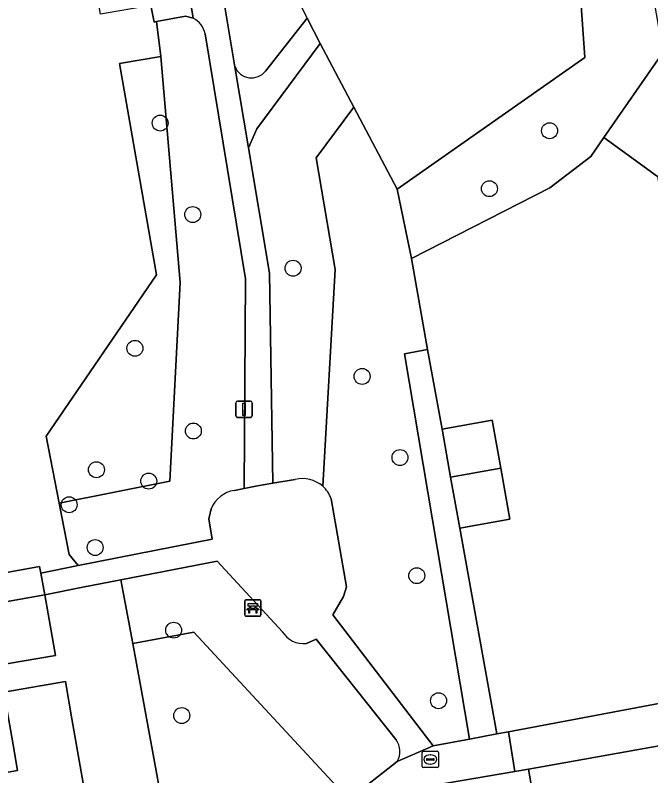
# Model space of a CAD drawing. Extents: x 157793 to 159380, y 380877 to 382313.
# Drawn here: x 158830.7 to 158869.72, y 381591.13 to 381637.82 of the extents above; entities that cross this region are included whole.
import ezdxf

# ---------------------------------------------------------------- set-up
doc = ezdxf.new("R2010")
doc.units = 0
for name, color, linetype in [('IMGEO_Bank', 7, 'Continuous'), ('IMGEO_Boom', 7, 'Continuous'), ('IMGEO_Erf', 7, 'Continuous'), ('IMGEO_Groenvoorziening', 7, 'Continuous'), ('IMGEO_Kolk', 7, 'Continuous'), ('IMGEO_Lichtmast', 7, 'Continuous'), ('IMGEO_Pand', 7, 'Continuous'), ('IMGEO_Voetpad_halfverhard', 7, 'Continuous'), ('IMGEO_Voetpad_open', 7, 'Continuous')]:
    doc.layers.add(name, color=color, linetype=linetype)

msp = doc.modelspace()

# ---------------------------------------------------------------- linework, layer by layer
at = {"layer": 'IMGEO_Bank'}
for p, q in [((158844.784, 381600.999), (158844.784, 381601.84)), ((158844.784, 381601.84), (158844.784, 381600.999)), ((158844.859, 381601.924), (158845.7, 381601.924)), ((158845.7, 381601.924), (158844.859, 381601.924)), ((158845.093, 381601.43), (158845.093, 381601.536)), ((158845.137, 381601.536), (158845.137, 381601.43)), ((158845.425, 381601.542), (158845.143, 381601.542)), ((158845.431, 381601.43), (158845.431, 381601.536)), ((158845.475, 381601.536), (158845.475, 381601.43)), ((158845.784, 381601.849), (158845.784, 381601.008)), ((158845.784, 381601.008), (158845.784, 381601.849)), ((158845.481, 381601.322), (158845.088, 381601.322)), ((158845.143, 381601.424), (158845.425, 381601.424)), ((158845.709, 381600.924), (158844.868, 381600.924)), ((158844.868, 381600.924), (158845.709, 381600.924))]:
    msp.add_line(p, q, dxfattribs=at)
for points in [[(158845.087, 381601.542), (158845.001, 381601.542), (158845.001, 381601.703), (158845.564, 381601.703), (158845.564, 381601.542), (158845.481, 381601.542)], [(158845.031, 381601.322), (158844.889, 381601.322), (158845.001, 381601.424), (158845.087, 381601.424)], [(158845.081, 381601.315), (158845.081, 381601.108), (158845.038, 381601.108), (158845.038, 381601.315)], [(158845.481, 381601.424), (158845.564, 381601.424), (158845.676, 381601.322), (158845.537, 381601.322)], [(158845.531, 381601.315), (158845.531, 381601.108), (158845.487, 381601.108), (158845.487, 381601.315)]]:
    msp.add_lwpolyline(points, dxfattribs=at)
for centre, radius, start, end in [((158844.862, 381601.846), 0.0779, 92.4484, 184.2845), ((158844.862, 381601.846), 0.0779, 92.4484, 184.2845), ((158845.086, 381601.535), 0.00671, 2.8957, 87.1043), ((158845.143, 381601.535), 0.00671, 92.8957, 177.1043), ((158845.425, 381601.535), 0.00671, 2.8957, 87.1043), ((158845.482, 381601.535), 0.00671, 92.8957, 177.1043), ((158845.706, 381601.846), 0.0779, 2.4484, 94.2845), ((158845.706, 381601.846), 0.0779, 2.4484, 94.2845), ((158845.031, 381601.315), 0.00671, 2.8957, 87.1043), ((158845.088, 381601.315), 0.00671, 92.8957, 177.1043), ((158845.086, 381601.431), 0.00671, 272.8957, 357.1043), ((158845.143, 381601.431), 0.00671, 182.8957, 267.1043), ((158845.425, 381601.431), 0.00671, 272.8957, 357.1043), ((158845.482, 381601.431), 0.00671, 182.8957, 267.1043), ((158845.48, 381601.315), 0.00671, 2.8957, 87.1043), ((158845.537, 381601.315), 0.00671, 92.8957, 177.1043), ((158844.862, 381601.002), 0.0779, 182.4484, 274.2845), ((158844.862, 381601.002), 0.0779, 182.4484, 274.2845), ((158845.706, 381601.002), 0.0779, 272.4484, 4.2845), ((158845.706, 381601.002), 0.0779, 272.4484, 4.2845)]:
    msp.add_arc(centre, radius, start, end, dxfattribs=at)
at = {"layer": 'IMGEO_Boom'}
for centre in [(158839.596, 381631.198), (158863.505, 381630.726), (158859.811, 381627.167), (158841.596, 381625.58), (158847.754, 381622.284), (158838.046, 381617.368), (158851.994, 381615.642), (158841.633, 381612.292), (158854.319, 381610.662), (158835.682, 381609.916), (158838.892, 381609.215), (158834.008, 381607.766), (158835.605, 381605.137), (158855.349, 381603.41), (158840.423, 381600.064), (158856.688, 381595.734), (158840.92, 381594.821)]:
    msp.add_circle(centre, 0.489, dxfattribs=at)
at = {"layer": 'IMGEO_Erf'}
for points in [[(158809.835, 381599.911), (158832.193, 381603.981), (158832.267, 381603.57), (158834.568, 381604.026), (158834.008, 381604.707), (158833.394, 381607.871), (158832.598, 381611.974), (158839.373, 381621.881), (158837.106, 381634.85), (158839.646, 381635.287), (158839.378, 381637.425), (158839.217, 381637.395), (158839.03, 381638.421), (158835.933, 381637.877), (158835.401, 381640.905), (158834.868, 381643.937), (158837.965, 381644.481), (158837.786, 381645.462), (158837.402, 381647.443), (158836.004, 381647.193), (158834.014, 381656.96), (158829.228, 381656.143)], [(158870.121, 381627.918), (158866.842, 381630.32), (158866.029, 381629.151), (158863.515, 381627.228), (158855.019, 381622.874), (158856.003, 381617.298), (158856.9, 381612.398), (158859.976, 381612.951), (158860.504, 381610.018), (158861.067, 381606.888), (158857.99, 381606.334), (158860.263, 381593.695), (158860.977, 381593.83), (158871.72, 381595.852)], [(158840.955, 381582.721), (158837.911, 381599.241), (158837.19, 381603.152), (158834.857, 381602.697), (158832.506, 381602.239), (158833.161, 381598.517), (158830.158, 381597.989)], [(158824.834, 381590.383), (158830.846, 381591.441), (158830.568, 381593.021), (158830.402, 381593.963), (158829.999, 381596.253), (158833.776, 381596.918), (158834.179, 381594.628), (158836.409, 381581.959)], [(158872.79, 381589.943), (158872.172, 381593.311), (158862.214, 381591.533), (158864.42, 381578.883)]]:
    msp.add_lwpolyline(points, dxfattribs=at)
at = {"layer": 'IMGEO_Groenvoorziening'}
for points in [[(158860.698, 381663.579), (158860.228, 381663.497), (158859.544, 381664.477), (158860.723, 381666.665), (158850.28, 381660.797), (158852.141, 381657.04), (158857.619, 381660.039), (158863.845, 381649.863), (158864.302, 381648.712), (158864.814, 381647.423), (158865.675, 381635.22), (158854.144, 381627.142), (158855.019, 381622.874), (158863.515, 381627.228), (158866.029, 381629.151), (158866.842, 381630.32), (158870.329, 381635.336), (158870.489, 381635.566), (158867.797, 381650.88)], [(158847.157, 381644.783), (158845.52, 381643.875), (158848.611, 381637.636), (158849.426, 381636.088), (158851.493, 381632.168), (158854.144, 381627.142), (158865.675, 381635.22), (158864.814, 381647.423), (158864.302, 381648.712), (158849.374, 381641.267)], [(158833.394, 381607.871), (158840.182, 381609.215), (158840.816, 381621.4), (158839.646, 381635.287), (158837.106, 381634.85), (158839.373, 381621.881), (158832.598, 381611.974)], [(158851.18, 381589.665), (158841.669, 381599.95), (158837.911, 381599.241), (158840.955, 381582.721), (158842.819, 381583.034)]]:
    msp.add_lwpolyline(points, close=True, dxfattribs=at)
for points in [[(158846.055, 381634.378), (158848.611, 381637.636), (158845.52, 381643.875), (158845.421, 381643.82), (158842.929, 381642.152), (158844.189, 381634.646)], [(158841.629, 381637.635), (158841.153, 381637.758), (158839.378, 381637.425), (158839.646, 381635.287), (158840.816, 381621.4), (158840.182, 381609.215), (158833.394, 381607.871), (158834.008, 381604.707), (158834.568, 381604.026), (158842.794, 381605.654), (158842.584, 381606.894), (158842.719, 381607.514)], [(158844.158, 381608.642), (158844.752, 381608.759), (158844.833, 381621.624), (158842.355, 381636.669)], [(158849.182, 381629.066), (158851.493, 381632.168), (158849.426, 381636.088), (158845.523, 381630.85), (158845.024, 381629.675), (158846.316, 381621.982), (158846.513, 381609.084), (158847.893, 381609.322)], [(158850.093, 381608.135), (158851.032, 381602.722), (158850.855, 381602.131), (158850.196, 381601.007), (158856.361, 381592.961), (158858.588, 381593.38), (158854.605, 381617.035), (158856.003, 381617.298), (158855.019, 381622.874), (158854.144, 381627.142), (158851.493, 381632.168), (158849.182, 381629.066), (158850.335, 381622.202), (158849.575, 381608.899)], [(158849.575, 381608.899), (158850.335, 381622.202), (158849.182, 381629.066)], [(158847.097, 381599.972), (158843.092, 381604.303), (158837.19, 381603.152), (158837.911, 381599.241), (158841.669, 381599.95), (158851.18, 381589.665), (158854.138, 381592.011)], [(158854.076, 381593.341), (158849.173, 381599.516), (158848.572, 381599.25)]]:
    msp.add_lwpolyline(points, dxfattribs=at)
for centre, radius, start, end in [((158841.006, 381636.411), 1.374, 10.8351, 63.0185), ((158845.202, 381635.07), 1.098, 202.7212, 320.9327), ((158848.327, 381607.493), 1.88, 48.4114, 103.3559), ((158844.433, 381606.809), 1.853, 98.5386, 157.6456), ((158848.33, 381607.497), 1.875, 19.8885, 48.3869), ((158848.404, 381600.775), 1.535, 211.5706, 276.2667), ((158853.175, 381592.633), 1.146, 327.1479, 38.1901)]:
    msp.add_arc(centre, radius, start, end, dxfattribs=at)
at = {"layer": 'IMGEO_Kolk'}
for p, q in [((158855.682, 381591.702), (158855.682, 381592.554)), ((158855.757, 381592.628), (158856.609, 381592.628)), ((158855.984, 381592.171), (158856.382, 381592.171)), ((158856.17, 381592.408), (158856.195, 381592.408)), ((158856.683, 381592.554), (158856.683, 381591.702)), ((158855.941, 381592.122), (158855.941, 381592.134)), ((158856.379, 381592.085), (158855.981, 381592.085)), ((158856.193, 381591.848), (158856.168, 381591.848)), ((158856.425, 381592.134), (158856.425, 381592.122)), ((158856.609, 381591.628), (158855.757, 381591.628))]:
    msp.add_line(p, q, dxfattribs=at)
for points in [[(158855.682, 381591.702), (158855.682, 381592.554)], [(158855.757, 381592.628), (158856.609, 381592.628)], [(158856.683, 381592.554), (158856.683, 381591.702)], [(158856.609, 381591.628), (158855.757, 381591.628)]]:
    msp.add_lwpolyline(points, dxfattribs=at)
for centre, radius, start, end in [((158855.759, 381592.552), 0.0765, 91.552, 178.448), ((158855.759, 381592.552), 0.0765, 91.552, 178.448), ((158855.981, 381592.131), 0.0403, 85.8775, 175.7526), ((158856.386, 381592.133), 0.0386, 1.7309, 96.639), ((158856.607, 381592.552), 0.0765, 1.552, 88.448), ((158856.607, 381592.552), 0.0765, 1.552, 88.448), ((158855.759, 381591.704), 0.0765, 181.552, 268.448), ((158855.759, 381591.704), 0.0765, 181.552, 268.448), ((158855.978, 381592.121), 0.0366, 178.938, 274.7102), ((158856.382, 381592.128), 0.043, 264.8664, 352.4533), ((158856.607, 381591.704), 0.0765, 271.552, 358.448), ((158856.607, 381591.704), 0.0765, 271.552, 358.448)]:
    msp.add_arc(centre, radius, start, end, dxfattribs=at)
for centre, major_axis, ratio, start_param, end_param in [((158856.169, 381592.128), (-0.387, 0.002), 0.722429, 4.712389, 7.853982), ((158856.194, 381592.128), (-0.39, 0.002), 0.717154, 1.570796, 4.712389)]:
    msp.add_ellipse(centre, major_axis=major_axis, ratio=ratio, start_param=start_param, end_param=end_param, dxfattribs=at)
at = {"layer": 'IMGEO_Lichtmast'}
for p, q in [((158844.35, 381614.125), (158845.14, 381614.125)), ((158845.14, 381614.125), (158844.35, 381614.125)), ((158844.25, 381613.225), (158844.25, 381614.025)), ((158844.25, 381614.025), (158844.25, 381613.225)), ((158845.24, 381614.025), (158845.24, 381613.225)), ((158845.24, 381613.225), (158845.24, 381614.025)), ((158845.14, 381613.125), (158844.35, 381613.125)), ((158844.35, 381613.125), (158845.14, 381613.125))]:
    msp.add_line(p, q, dxfattribs=at)
msp.add_lwpolyline([(158844.67, 381614), (158844.82, 381614), (158844.82, 381613.25), (158844.67, 381613.25), (158844.67, 381614)], dxfattribs=at)
for centre, start, end in [((158844.35, 381614.025), 90, 180), ((158844.35, 381614.025), 90, 180), ((158845.14, 381614.025), 0, 90), ((158845.14, 381614.025), 360, 90), ((158844.35, 381613.225), 180, 270), ((158844.35, 381613.225), 180, 270), ((158845.14, 381613.225), 270, 0), ((158845.14, 381613.225), 270, 0)]:
    msp.add_arc(centre, 0.1, start, end, dxfattribs=at)
at = {"layer": 'IMGEO_Pand'}
for points in [[(158878.687, 381626.614), (158880.213, 381628.81), (158875.266, 381632.214), (158875.121, 381632.005), (158870.329, 381635.336), (158866.842, 381630.32), (158870.121, 381627.918), (158870.668, 381624.877), (158870.188, 381624.79), (158871.271, 381618.767), (158879.822, 381620.305)], [(158860.504, 381610.018), (158859.976, 381612.951), (158856.9, 381612.398), (158857.427, 381609.464)], [(158860.504, 381610.018), (158857.427, 381609.464), (158857.99, 381606.334), (158861.067, 381606.888)], [(158832.506, 381602.239), (158829.502, 381601.71), (158830.158, 381597.989), (158833.161, 381598.517)], [(158829.999, 381596.253), (158830.402, 381593.963), (158830.568, 381593.021), (158830.846, 381591.441), (158824.834, 381590.383), (158826.392, 381581.7), (158832.485, 381582.772), (158832.72, 381581.441), (158832.742, 381581.314), (158832.971, 381581.354), (158836.409, 381581.959), (158834.179, 381594.628), (158833.776, 381596.918)]]:
    msp.add_lwpolyline(points, close=True, dxfattribs=at)
at = {"layer": 'IMGEO_Voetpad_halfverhard'}
for points in [[(158844.189, 381634.646), (158842.929, 381642.152), (158841.577, 381641.381), (158841.831, 381639.901)], [(158841.418, 381638.897), (158841.629, 381637.635)], [(158842.355, 381636.669), (158844.833, 381621.624), (158844.752, 381608.759), (158845.57, 381608.921), (158846.513, 381609.084), (158846.316, 381621.982), (158845.024, 381629.675), (158844.189, 381634.646)], [(158865.529, 381572.772), (158864.955, 381575.935), (158864.42, 381578.883), (158862.214, 381591.533), (158861.369, 381591.388), (158856.33, 381590.522), (158861.764, 381583.902), (158865.172, 381565.412)]]:
    msp.add_lwpolyline(points, dxfattribs=at)
msp.add_arc((158841.006, 381636.411), 1.374, 10.8351, 63.0185, dxfattribs=at)
at = {"layer": 'IMGEO_Voetpad_open'}
for points in [[(158841.629, 381637.635), (158841.418, 381638.897), (158841.052, 381638.788), (158839.03, 381638.421), (158839.217, 381637.395), (158839.378, 381637.425), (158841.153, 381637.758)], [(158860.263, 381593.695), (158857.99, 381606.334), (158857.427, 381609.464), (158856.9, 381612.398), (158856.003, 381617.298), (158854.605, 381617.035), (158858.588, 381593.38)], [(158829.502, 381601.71), (158832.506, 381602.239), (158832.267, 381603.57), (158832.193, 381603.981), (158809.835, 381599.911), (158810.166, 381598.162), (158807.222, 381597.733), (158804.446, 381597.328), (158801.321, 381596.873), (158798.114, 381596.349), (158798.36, 381594.833), (158801.611, 381595.386), (158804.576, 381595.89), (158811.041, 381597.165), (158813.75, 381597.638), (158816.823, 381598.173), (158816.617, 381599.356)], [(158871.72, 381595.852), (158860.977, 381593.83), (158861.369, 381591.388), (158862.214, 381591.533), (158872.172, 381593.311), (158878.286, 381594.371), (158877.812, 381596.948)]]:
    msp.add_lwpolyline(points, close=True, dxfattribs=at)
for points in [[(158844.189, 381634.646), (158845.024, 381629.675), (158845.523, 381630.85), (158849.426, 381636.088), (158848.611, 381637.636), (158846.055, 381634.378)], [(158847.893, 381609.322), (158846.513, 381609.084), (158845.57, 381608.921), (158844.752, 381608.759), (158844.158, 381608.642)], [(158850.855, 381602.131), (158851.032, 381602.722), (158850.093, 381608.135)], [(158842.719, 381607.514), (158842.584, 381606.894), (158842.794, 381605.654), (158834.568, 381604.026), (158832.267, 381603.57), (158832.506, 381602.239), (158834.857, 381602.697), (158837.19, 381603.152), (158843.092, 381604.303), (158847.097, 381599.972)], [(158854.138, 381592.011), (158856.361, 381592.961), (158850.196, 381601.007), (158850.855, 381602.131)], [(158848.572, 381599.25), (158849.173, 381599.516), (158854.076, 381593.341)], [(158856.33, 381590.522), (158861.369, 381591.388), (158860.977, 381593.83), (158860.263, 381593.695), (158858.588, 381593.38), (158856.361, 381592.961), (158854.138, 381592.011), (158851.18, 381589.665), (158842.819, 381583.034), (158840.955, 381582.721), (158836.409, 381581.959), (158836.578, 381579.686), (158838.446, 381580.016), (158850.816, 381581.957), (158850.634, 381583.32), (158849.317, 381585.087)]]:
    msp.add_lwpolyline(points, dxfattribs=at)
for centre, radius, start, end in [((158845.202, 381635.07), 1.098, 202.7212, 320.9327), ((158848.327, 381607.493), 1.88, 48.4114, 103.3559), ((158844.433, 381606.809), 1.853, 98.5386, 157.6456), ((158848.33, 381607.497), 1.875, 19.8885, 48.3869), ((158848.404, 381600.775), 1.535, 211.5706, 276.2667), ((158853.175, 381592.633), 1.146, 327.1479, 38.1901)]:
    msp.add_arc(centre, radius, start, end, dxfattribs=at)

doc.saveas('drawing.dxf')
